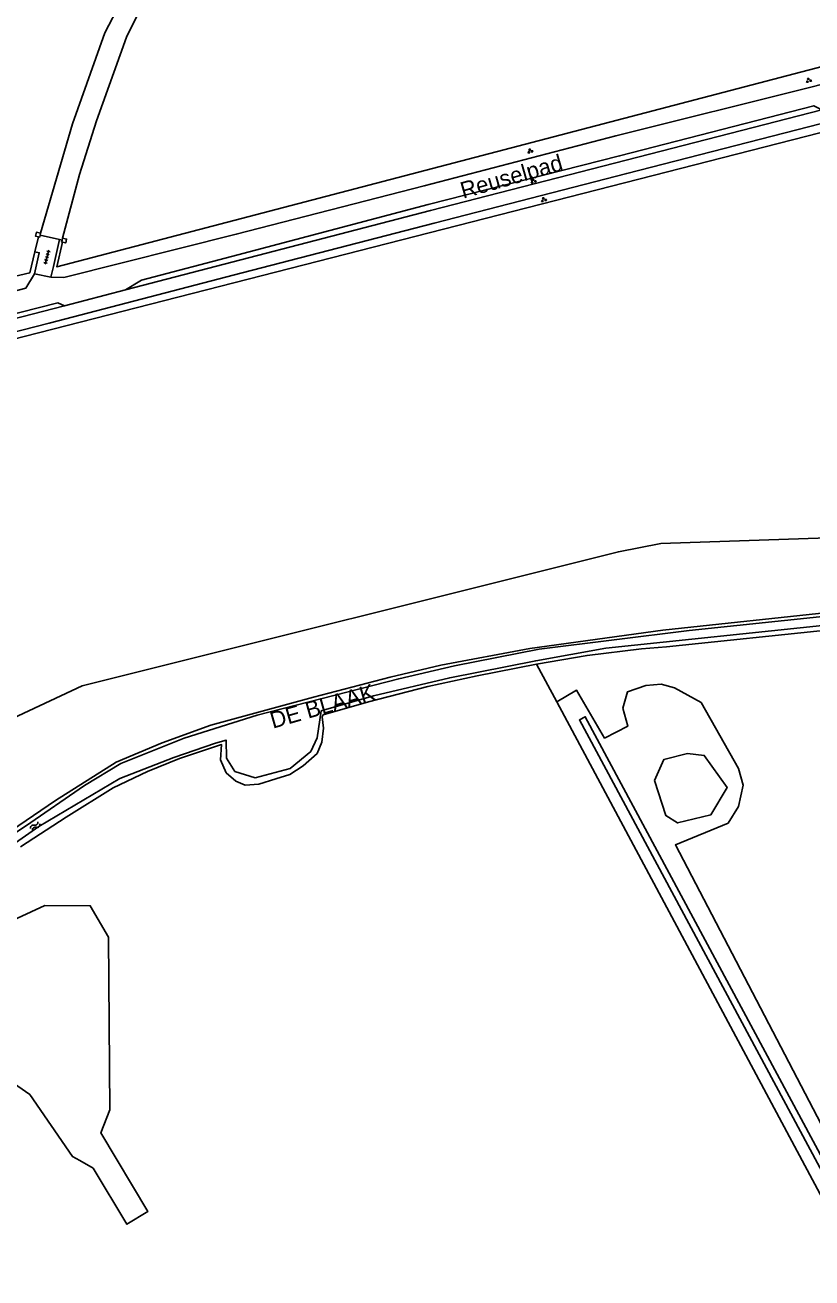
# Model space of a CAD drawing. Extents: x 128999 to 131010, y 395498 to 399007.
# Drawn here: x 130402.4 to 130522.1, y 395500 to 395690.6 of the extents above; entities that cross this region are included whole.
import ezdxf

# ---------------------------------------------------------------- set-up
doc = ezdxf.new("R2010")
doc.units = 0
for name, color, linetype in [('gg-afsc-draadraster', 7, 'Continuous'), ('gg-afsc-hekwerk', 7, 'Continuous'), ('gg-afsc-muur', 7, 'Continuous'), ('gg-anno-naam water', 7, 'Continuous'), ('gg-anno-openbare ruimte label', 7, 'Continuous'), ('gg-knt-bronhoudergrens', 7, 'Continuous'), ('gg-knt-onverhard', 7, 'Continuous'), ('gg-knt-verharding', 7, 'Continuous'), ('gg-kntw-bovenkant insteek waterloop', 7, 'Continuous'), ('gg-kntw-waterlijn', 7, 'Continuous'), ('gt-symb-groenvak', 7, 'Continuous'), ('gt-symb-tegel verharding', 7, 'Continuous'), ('gt-symb-watersymbool', 7, 'Continuous')]:
    doc.layers.add(name, color=color, linetype=linetype)

# ---------------------------------------------------------------- blocks, each defined once
blk = doc.blocks.new('gt0-GRVAK')
at = {"layer": 'gt-symb-groenvak'}
for p, q in [((-0.11, 0.19), (-0.23, 0.24)), ((-0.18, 0.15), (0.09, 0.15)), ((-0.09, 0.21), (-0.16, 0.32)), ((-0.05, 0.21), (-0.05, 0.39)), ((0, 0.21), (0.06, 0.32)), ((0.01, 0.19), (0.13, 0.24)), ((0.26, -0.05), (0.2, 0.06)), ((0.31, -0.05), (0.31, 0.13)), ((0.35, -0.05), (0.41, 0.06)), ((-0.24, -0.23), (-0.36, -0.18)), ((-0.32, -0.26), (-0.05, -0.26)), ((-0.23, -0.21), (-0.29, -0.1)), ((-0.18, -0.2), (-0.18, -0.02)), ((-0.14, -0.21), (-0.07, -0.1)), ((-0.12, -0.23), (0, -0.18)), ((0.24, -0.07), (0.12, -0.02)), ((0.17, -0.11), (0.44, -0.11)), ((0.37, -0.07), (0.49, -0.02))]:
    blk.add_line(p, q, dxfattribs=at)
blk = doc.blocks.new('gt0-TEG1')
at = {"layer": 'gt-symb-tegel verharding'}
for p, q in [((-1.12, 0), (1.12, 0)), ((-0.9, -0.25), (-0.9, 0.25)), ((-0.45, -0.25), (-0.45, 0.25)), ((0, -0.25), (0, 0.25)), ((0.45, -0.25), (0.45, 0.25)), ((0.9, -0.25), (0.9, 0.25))]:
    blk.add_line(p, q, dxfattribs=at)
blk = doc.blocks.new('gt0-WA')
at = {"layer": 'gt-symb-watersymbool'}
for centre, start, end in [((-0.32, 0.02), 28.0725, 151.9275), ((0.43, 0.42), 208.0725, 331.9275), ((-0.32, -0.43), 28.0725, 151.9275), ((0.43, -0.03), 208.0725, 331.9275)]:
    blk.add_arc(centre, 0.425, start, end, dxfattribs=at)

msp = doc.modelspace()

# ---------------------------------------------------------------- linework, layer by layer
at = {"layer": 'gg-afsc-draadraster'}
msp.add_line((130365.4, 395633.78), (130525.51, 395674.76), dxfattribs=at)
at = {"layer": 'gg-afsc-hekwerk'}
for p, q in [((130404.72, 395658.62), (130407.69, 395657.96)), ((130403.95, 395656.11), (130404.49, 395658.38)), ((130407.69, 395657.96), (130408.07, 395657.87))]:
    msp.add_line(p, q, dxfattribs=at)
for points in [[(130532.37, 395686.54), (130407.29, 395653.8), (130408.16, 395657.55)], [(130387.7, 395649.29), (130403.17, 395652.89), (130403.95, 395656.11)]]:
    msp.add_lwpolyline(points, dxfattribs=at)
at = {"layer": 'gg-afsc-muur'}
for p, q in [((130404.72, 395658.62), (130404.79, 395658.93)), ((130408.07, 395657.87), (130408.13, 395658.17))]:
    msp.add_line(p, q, dxfattribs=at)
for points in [[(130404.79, 395658.93), (130404.16, 395659.06), (130404.04, 395658.47), (130404.49, 395658.38)], [(130404.49, 395658.38), (130404.67, 395658.34), (130404.72, 395658.62)], [(130408.07, 395657.87), (130408, 395657.59), (130408.16, 395657.55)], [(130408.13, 395658.17), (130408.77, 395658.03), (130408.64, 395657.44), (130408.16, 395657.55)]]:
    msp.add_lwpolyline(points, dxfattribs=at)
at = {"layer": 'gg-knt-bronhoudergrens'}
for p, q in [((130480.24, 395593.37), (130483.3, 395587.66)), ((130483.3, 395587.66), (130530.15, 395500))]:
    msp.add_line(p, q, dxfattribs=at)
for points in [[(130239.56, 395500), (130261.64, 395514.97), (130273.55, 395520.88), (130294.89, 395530.74), (130356.26, 395562.95), (130388.38, 395579.41), (130411.13, 395590.08), (130492.67, 395610.46), (130499.15, 395611.74), (130527.53, 395612.66)], [(130483.3, 395587.66), (130486.3, 395589.42), (130490.58, 395582.11), (130494.13, 395583.93), (130493.37, 395586.68), (130494.05, 395589.15), (130496.86, 395590.1), (130499.16, 395590.33), (130501.21, 395589.76), (130505.26, 395587.56)], [(130505.26, 395587.56), (130510.96, 395577.48), (130511.65, 395574.95), (130510.96, 395571.72), (130509.35, 395569.19), (130501.36, 395565.86), (130532.78, 395505.57), (130535.67, 395500)]]:
    msp.add_lwpolyline(points, dxfattribs=at)
at = {"layer": 'gg-knt-onverhard'}
for points in [[(130404.79, 395658.93), (130409.66, 395675.57), (130414.57, 395689.41), (130416.98, 395693.99), (130420.47, 395697.31), (130425.85, 395700.85), (130436.66, 395703.91), (130444.45, 395707.08), (130450.26, 395711.04), (130456.11, 395716.53), (130461.23, 395722.13)], [(130408.13, 395658.17), (130410.73, 395667.83), (130413.3, 395676.03), (130417.88, 395688.72), (130419.99, 395693.07)], [(130406.38, 395652.24), (130408.34, 395652.19), (130434.55, 395658.76), (130463.15, 395666.11), (130492.27, 395673.73), (130521.93, 395681.13), (130532.61, 395683.88), (130539.8, 395685.48), (130541, 395689.14)], [(130417.73, 395650.33), (130420.14, 395651.77), (130434.8, 395655.61), (130463.74, 395663.3), (130492.86, 395670.68), (130522.39, 395678.31), (130523.62, 395677.69)], [(130313.59, 395628.25), (130336.2, 395634.05), (130349.08, 395637.56), (130375.7, 395643.49), (130402.54, 395650.58), (130403.9, 395652.74)], [(130327, 395626.8), (130328.71, 395628.29), (130348.77, 395633.31), (130376.32, 395640.44), (130407.44, 395648.33), (130408.43, 395647.88)]]:
    msp.add_lwpolyline(points, dxfattribs=at)
at = {"layer": 'gg-knt-verharding'}
for p, q in [((130403.9, 395652.74), (130406.38, 395652.24)), ((130408.43, 395647.88), (130417.73, 395650.33))]:
    msp.add_line(p, q, dxfattribs=at)
for points in [[(130417.73, 395650.33), (130464.11, 395662.39), (130523.62, 395677.69)], [(130525.34, 395676.06), (130493.94, 395668.03), (130464.64, 395660.47), (130435.46, 395652.9), (130406.11, 395645.26), (130376.78, 395637.71), (130348.47, 395630.53), (130328.11, 395624.95)], [(130407.69, 395657.96), (130406.77, 395653.88), (130406.38, 395652.24)], [(130403.9, 395652.74), (130404.61, 395655.95), (130403.95, 395656.11)], [(130327, 395626.8), (130347.86, 395632.26), (130408.43, 395647.88)]]:
    msp.add_lwpolyline(points, dxfattribs=at)
at = {"layer": 'gg-kntw-bovenkant insteek waterloop'}
for points in [[(130297.91, 395500), (130299.45, 395501.04), (130308.58, 395506.82), (130319.81, 395513.57), (130328.95, 395519.58), (130342.19, 395528.09), (130352.05, 395535.34), (130363.55, 395543.34), (130373.92, 395550.58), (130385.35, 395557.99), (130398.12, 395566.52), (130407.05, 395572.61), (130416.3, 395578.47), (130423.28, 395581.38), (130430.71, 395584.1), (130446.32, 395588.36), (130457.97, 395591.41), (130465.65, 395593.21), (130479.23, 395595.77), (130499.44, 395598.53), (130525.95, 395601.39)], [(130525.27, 395598.64), (130500, 395596.02), (130496.2, 395595.68), (130487.92, 395594.69), (130480.24, 395593.37)], [(130480.24, 395593.37), (130471.19, 395591.57), (130463.68, 395589.97), (130454.66, 395587.63), (130447.77, 395585.66), (130447.63, 395585.33), (130447.83, 395583.61), (130447.59, 395581.51), (130446.86, 395579.77), (130444.74, 395577.92), (130442.73, 395576.57), (130440.57, 395575.91), (130438.02, 395575.1), (130435.9, 395574.94), (130434.51, 395575.56), (130433.04, 395576.84), (130432.15, 395578.8), (130432.32, 395581.13), (130425.95, 395579.04), (130421.06, 395577.02), (130415.82, 395574.55), (130408.68, 395570.08), (130401.76, 395565.6)], [(130531.41, 395503.84), (130487.63, 395585.36), (130486.75, 395584.88), (130530.73, 395503)], [(130498.15, 395575.67), (130499.61, 395578.87), (130503.2, 395579.77), (130505.73, 395579.49), (130509.21, 395574.61), (130506.74, 395570.45), (130501.69, 395569.22), (130499.89, 395570.34), (130498.15, 395575.67)], [(130410.76, 395517.84), (130412.79, 395516.7), (130417.93, 395508.17), (130421.14, 395510.11), (130413.96, 395522.05), (130415.32, 395525.57), (130415.11, 395551.82), (130412.37, 395556.61), (130405.44, 395556.68), (130397.09, 395552.79), (130383.74, 395543.08), (130388.16, 395538.29), (130403.16, 395527.9), (130409.65, 395518.47), (130410.76, 395517.84)]]:
    msp.add_lwpolyline(points, dxfattribs=at)
at = {"layer": 'gg-kntw-waterlijn'}
for points in [[(130525.17, 395600.78), (130503.43, 395598.51), (130480.63, 395595.66), (130467.77, 395593.1), (130459.27, 395591.15), (130437.72, 395585.61), (130426.65, 395582.1), (130417, 395578.25), (130411.49, 395574.89), (130402.51, 395568.74), (130377.18, 395551.93), (130357.68, 395538.55), (130343.67, 395528.6), (130330.94, 395520.19), (130322.35, 395514.65), (130305.54, 395504.23), (130299.06, 395500)], [(130301.36, 395500), (130313.5, 395507.75), (130325.05, 395514.91), (130342.51, 395526.38), (130367.13, 395543.47), (130382.36, 395553.6), (130389.94, 395558.47), (130404.56, 395568.65), (130416.85, 395575.97), (130425.06, 395579.19), (130431.42, 395581.34), (130433.01, 395581.82), (130433.07, 395579.07), (130434.35, 395577.06), (130437.44, 395576.09), (130442.76, 395577.49), (130445.89, 395580.07), (130446.89, 395582.17), (130447.48, 395586.25), (130455.43, 395588.54), (130467.03, 395591.31), (130480.12, 395593.89), (130490.79, 395595.79), (130524.69, 395599.37)]]:
    msp.add_lwpolyline(points, dxfattribs=at)

# ---------------------------------------------------------------- block references
at = {"layer": 'gt-symb-groenvak'}
for p in [(130521.6, 395682.18), (130479.24, 395671.43), (130479.74, 395666.85), (130481.31, 395664.02)]:
    msp.add_blockref('gt0-GRVAK', p, dxfattribs=at)
at = {"layer": 'gt-symb-tegel verharding', "rotation": -104.53650920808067}
msp.add_blockref('gt0-TEG1', (130405.77, 395655.28), dxfattribs=at)
at = {"layer": 'gt-symb-watersymbool', "rotation": 43.82424319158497}
msp.add_blockref('gt0-WA', (130403.94, 395568.68), dxfattribs=at)

# ---------------------------------------------------------------- texts
at = {"layer": 'gg-anno-naam water'}
msp.add_text('DE BLAAK', height=2.5, rotation=15.8982, dxfattribs=at).set_placement((130440.13, 395583.54))
at = {"layer": 'gg-anno-openbare ruimte label'}
msp.add_text('Reuselpad', height=2.5, rotation=16, dxfattribs=at).set_placement((130469.07, 395664.16))

doc.saveas('drawing.dxf')
